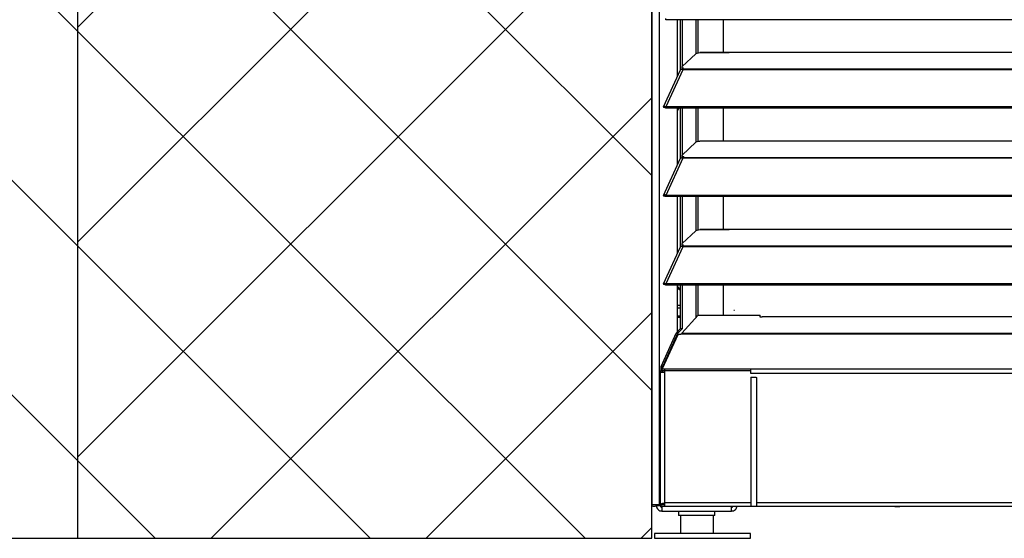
# Model space of a CAD drawing. Header units: millimetres. Extents: x 0 to 39025, y -31299 to 8400.
# Tile 361 of 382: x 15092 to 15606, y 6012 to 6283. Entities that reach past the tile are written whole.
import ezdxf

# ---------------------------------------------------------------- set-up
doc = ezdxf.new("R2010")
doc.units = ezdxf.units.MM
doc.layers.add('ODMIKI funkcionalni', color=253, linetype='Continuous')
doc.layers.add('ODMIKI varnostni', color=252, linetype='Continuous')

# ---------------------------------------------------------------- blocks, each defined once
blk = doc.blocks.new('*U59')
at = {"lineweight": 25}
for p, q in [((51.71, 86.18), (51.71, 88.54)), ((14.9, 11.97), (14.9, 2.5)), ((31.9, 11.97), (31.9, 2.5))]:
    blk.add_line(p, q, dxfattribs=at)
blk.add_lwpolyline([(1.4, 0), (51.4, 0), (51.4, 2.5), (1.4, 2.5)], close=True, dxfattribs=at)
for points in [[(0, 17.6), (0, 17.6), (0, 1242.58), (0, 1242.58)], [(3.9, 17.6), (3.9, 17.6), (3.9, 1243.27), (3.9, 1243.27)], [(0, 531.77), (0, 531.77), (0, 17.6), (0, 17.6)], [(7.19, 271.03), (7.19, 271.03), (7.21, 271.02), (7.21, 271.02)], [(7.21, 271.02), (7.21, 271.02), (7.21, 271.68), (7.21, 271.68)], [(965.3, 271.02), (965.3, 271.02), (7.21, 271.02), (7.21, 271.02)], [(13.29, 241.25), (13.29, 241.25), (13.29, 271.02), (13.29, 271.02)], [(14.97, 244.85), (14.97, 244.85), (14.97, 271.02), (14.97, 271.02)], [(15.92, 246.57), (15.92, 246.57), (15.92, 271.02), (15.92, 271.02)], [(23.02, 253.3), (23.02, 253.3), (23.02, 271.02), (23.02, 271.02)], [(23.96, 271.02), (23.96, 271.02), (23.96, 253.65), (23.96, 253.65)], [(37.31, 253.88), (37.31, 253.88), (37.31, 271.02), (37.31, 271.02)], [(22.84, 253.18), (22.84, 253.18), (15.84, 246.5), (15.84, 246.5)], [(42, 253.8), (42, 253.8), (25, 253.8), (25, 253.8)], [(25.24, 253.88), (25.24, 253.88), (40.34, 253.88), (40.34, 253.88)], [(310, 253.8), (310, 253.8), (42, 253.8), (42, 253.8)], [(6.04, 225.46), (6.04, 225.46), (14.94, 244.86), (14.94, 244.86)], [(16.11, 244.87), (16.11, 244.87), (7.19, 225.44), (7.19, 225.44)], [(15.61, 245.04), (15.61, 245.04), (15.78, 245.22), (15.78, 245.22)], [(15.7, 245.45), (15.7, 245.45), (15.7, 246.21), (15.7, 246.21)], [(16.67, 244.87), (16.67, 244.87), (16.11, 244.87), (16.11, 244.87)], [(16.11, 244.87), (16.11, 244.87), (16.11, 244.87), (16.11, 244.87)], [(16.11, 244.87), (16.11, 244.87), (16.11, 244.87), (16.11, 244.87)], [(16.19, 244.87), (16.19, 244.87), (16.23, 244.92), (16.23, 244.92)], [(16.67, 245.53), (16.67, 245.53), (16.67, 245.09), (16.67, 245.09)], [(965.3, 245.09), (965.3, 245.09), (16.67, 245.09), (16.67, 245.09)], [(965.3, 244.87), (965.3, 244.87), (16.67, 244.87), (16.67, 244.87)], [(6.87, 225.07), (6.87, 225.07), (6.11, 225.07), (6.11, 225.07)], [(6.81, 225.1), (6.81, 225.1), (6.87, 225.07), (6.87, 225.07)], [(7.19, 224.79), (7.19, 224.79), (7.19, 225.44), (7.19, 225.44)], [(7.19, 225.44), (7.19, 225.44), (7.21, 225.44), (7.21, 225.44)], [(7.19, 224.79), (7.19, 224.79), (7.21, 224.79), (7.21, 224.79)], [(7.21, 224.79), (7.21, 224.79), (7.21, 225.44), (7.21, 225.44)], [(965.3, 225.44), (965.3, 225.44), (7.21, 225.44), (7.21, 225.44)], [(965.3, 224.79), (965.3, 224.79), (7.21, 224.79), (7.21, 224.79)], [(13.29, 195.02), (13.29, 195.02), (13.29, 224.79), (13.29, 224.79)], [(14.97, 198.61), (14.97, 198.61), (14.97, 224.79), (14.97, 224.79)], [(15.92, 200.34), (15.92, 200.34), (15.92, 224.79), (15.92, 224.79)], [(23.02, 207.06), (23.02, 207.06), (23.02, 224.79), (23.02, 224.79)], [(23.96, 224.79), (23.96, 224.79), (23.96, 207.41), (23.96, 207.41)], [(37.31, 207.64), (37.31, 207.64), (37.31, 224.79), (37.31, 224.79)], [(22.84, 206.95), (22.84, 206.95), (15.84, 200.26), (15.84, 200.26)], [(42, 207.56), (42, 207.56), (25, 207.56), (25, 207.56)], [(25.24, 207.64), (25.24, 207.64), (40.34, 207.64), (40.34, 207.64)], [(310, 207.56), (310, 207.56), (42, 207.56), (42, 207.56)], [(6.04, 179.23), (6.04, 179.23), (14.94, 198.62), (14.94, 198.62)], [(16.11, 198.64), (16.11, 198.64), (7.19, 179.21), (7.19, 179.21)], [(15.61, 198.81), (15.61, 198.81), (15.78, 198.98), (15.78, 198.98)], [(15.7, 199.21), (15.7, 199.21), (15.7, 199.98), (15.7, 199.98)], [(16.67, 198.64), (16.67, 198.64), (16.11, 198.64), (16.11, 198.64)], [(16.11, 198.64), (16.11, 198.64), (16.11, 198.64), (16.11, 198.64)], [(16.11, 198.64), (16.11, 198.64), (16.11, 198.64), (16.11, 198.64)], [(16.19, 198.64), (16.19, 198.64), (16.23, 198.68), (16.23, 198.68)], [(16.67, 199.29), (16.67, 199.29), (16.67, 198.86), (16.67, 198.86)], [(965.3, 198.86), (965.3, 198.86), (16.67, 198.86), (16.67, 198.86)], [(965.3, 198.64), (965.3, 198.64), (16.67, 198.64), (16.67, 198.64)], [(6.87, 178.84), (6.87, 178.84), (6.11, 178.84), (6.11, 178.84)], [(6.81, 178.86), (6.81, 178.86), (6.87, 178.84), (6.87, 178.84)], [(7.19, 179.21), (7.19, 179.21), (7.21, 179.2), (7.21, 179.2)], [(7.19, 178.55), (7.19, 178.55), (7.19, 179.21), (7.19, 179.21)], [(7.19, 178.55), (7.19, 178.55), (7.21, 178.55), (7.21, 178.55)], [(965.3, 179.2), (965.3, 179.2), (7.21, 179.2), (7.21, 179.2)], [(7.21, 178.55), (7.21, 178.55), (7.21, 179.2), (7.21, 179.2)], [(965.3, 178.55), (965.3, 178.55), (7.21, 178.55), (7.21, 178.55)], [(13.29, 148.78), (13.29, 148.78), (13.29, 178.55), (13.29, 178.55)], [(14.97, 152.38), (14.97, 152.38), (14.97, 178.55), (14.97, 178.55)], [(15.92, 154.11), (15.92, 154.11), (15.92, 178.55), (15.92, 178.55)], [(23.02, 160.83), (23.02, 160.83), (23.02, 178.55), (23.02, 178.55)], [(23.96, 178.55), (23.96, 178.55), (23.96, 161.18), (23.96, 161.18)], [(37.31, 161.41), (37.31, 161.41), (37.31, 178.55), (37.31, 178.55)], [(22.84, 160.71), (22.84, 160.71), (15.84, 154.03), (15.84, 154.03)], [(42, 161.33), (42, 161.33), (25, 161.33), (25, 161.33)], [(25.24, 161.41), (25.24, 161.41), (40.34, 161.41), (40.34, 161.41)], [(310, 161.33), (310, 161.33), (42, 161.33), (42, 161.33)], [(6.04, 133), (6.04, 133), (14.94, 152.38), (14.94, 152.38)], [(16.11, 152.4), (16.11, 152.4), (7.19, 132.97), (7.19, 132.97)], [(15.61, 152.58), (15.61, 152.58), (15.78, 152.75), (15.78, 152.75)], [(15.7, 152.97), (15.7, 152.97), (15.7, 153.74), (15.7, 153.74)], [(16.11, 152.41), (16.11, 152.41), (16.11, 152.4), (16.11, 152.4)], [(16.11, 152.4), (16.11, 152.4), (16.11, 152.41), (16.11, 152.41)], [(16.67, 152.4), (16.67, 152.4), (16.11, 152.4), (16.11, 152.4)], [(16.19, 152.4), (16.19, 152.4), (16.23, 152.44), (16.23, 152.44)], [(16.67, 153.05), (16.67, 153.05), (16.67, 152.62), (16.67, 152.62)], [(965.3, 152.62), (965.3, 152.62), (16.67, 152.62), (16.67, 152.62)], [(965.3, 152.4), (965.3, 152.4), (16.67, 152.4), (16.67, 152.4)], [(6.87, 132.61), (6.87, 132.61), (6.11, 132.61), (6.11, 132.61)], [(6.81, 132.63), (6.81, 132.63), (6.87, 132.61), (6.87, 132.61)], [(7.19, 132.97), (7.19, 132.97), (7.21, 132.97), (7.21, 132.97)], [(7.19, 132.32), (7.19, 132.32), (7.19, 132.97), (7.19, 132.97)], [(7.19, 132.32), (7.19, 132.32), (7.21, 132.31), (7.21, 132.31)], [(965.3, 132.97), (965.3, 132.97), (7.21, 132.97), (7.21, 132.97)], [(7.21, 132.31), (7.21, 132.31), (7.21, 132.97), (7.21, 132.97)], [(965.3, 132.31), (965.3, 132.31), (7.21, 132.31), (7.21, 132.31)], [(13.29, 107.86), (13.29, 107.86), (13.29, 132.31), (13.29, 132.31)], [(13.53, 131.92), (13.53, 131.92), (13.57, 132.31), (13.57, 132.31)], [(14.97, 109.58), (14.97, 109.58), (14.97, 132.31), (14.97, 132.31)], [(15.92, 109.58), (15.92, 109.58), (15.92, 132.31), (15.92, 132.31)], [(23.02, 116.15), (23.02, 116.15), (23.02, 132.31), (23.02, 132.31)], [(23.96, 132.31), (23.96, 132.31), (23.96, 116.49), (23.96, 116.49)], [(37.31, 116.66), (37.31, 116.66), (37.31, 132.31), (37.31, 132.31)], [(13.29, 121.88), (13.29, 121.88), (14.97, 121.88), (14.97, 121.88)], [(13.29, 120.47), (13.29, 120.47), (14.97, 120.47), (14.97, 120.47)], [(43.19, 119.09), (43.19, 119.09), (42.82, 119.07), (42.82, 119.07)], [(43.19, 119.07), (43.19, 119.07), (43.19, 119.09), (43.19, 119.09)], [(13.29, 116.23), (13.29, 116.23), (14.97, 116.23), (14.97, 116.23)], [(13.29, 115.63), (13.29, 115.63), (14.97, 115.63), (14.97, 115.63)], [(24.11, 116.66), (24.11, 116.66), (15.61, 107.2), (15.61, 107.2)], [(23.02, 115.44), (23.02, 115.44), (23.02, 116.15), (23.02, 116.15)], [(23.02, 115.63), (23.02, 115.63), (23.19, 115.63), (23.19, 115.63)], [(24.11, 116.66), (24.11, 116.66), (56.51, 116.66), (56.51, 116.66)], [(56.51, 115.59), (56.51, 115.59), (56.51, 116.66), (56.51, 116.66)], [(57.51, 115.59), (57.51, 115.59), (56.51, 115.59), (56.51, 115.59)], [(57.51, 116), (57.51, 116), (872.89, 116), (872.89, 116)], [(57.51, 115.9), (57.51, 115.9), (872.89, 115.9), (872.89, 115.9)], [(57.51, 115.9), (57.51, 115.9), (57.51, 115.59), (57.51, 115.59)], [(12.64, 107.2), (12.64, 107.2), (14.97, 109.58), (14.97, 109.58)], [(13.58, 107.2), (13.58, 107.2), (15.92, 109.58), (15.92, 109.58)], [(14.97, 109.58), (14.97, 109.58), (15.92, 109.58), (15.92, 109.58)], [(4.76, 89.83), (4.76, 89.83), (12.64, 107.2), (12.64, 107.2)], [(13.5, 106.32), (13.5, 106.32), (5.39, 88.54), (5.39, 88.54)], [(5.71, 89.83), (5.71, 89.83), (13.58, 107.2), (13.58, 107.2)], [(12.64, 107.2), (12.64, 107.2), (13.58, 107.2), (13.58, 107.2)], [(15.57, 106.64), (15.57, 106.64), (15.07, 106.64), (15.07, 106.64)], [(15.61, 107.2), (15.61, 107.2), (15.57, 106.93), (15.57, 106.93)], [(15.57, 106.93), (15.57, 106.93), (15.57, 106.64), (15.57, 106.64)], [(15.57, 106.93), (15.57, 106.93), (965.3, 106.93), (965.3, 106.93)], [(15.61, 107.2), (15.61, 107.2), (965.3, 107.2), (965.3, 107.2)], [(4.52, 17.65), (4.52, 17.65), (4.52, 87.61), (4.52, 87.61)], [(4.52, 17.65), (4.52, 17.65), (4.52, 87.61), (4.52, 87.61)], [(4.62, 89), (4.62, 89), (5.57, 89), (5.57, 89)], [(4.62, 89), (4.62, 89), (4.62, 87.82), (4.62, 87.82)], [(5.39, 87.82), (5.39, 87.82), (4.62, 87.82), (4.62, 87.82)], [(5.71, 89.83), (5.71, 89.83), (4.76, 89.83), (4.76, 89.83)], [(5.39, 88.54), (5.39, 88.54), (6.66, 88.54), (6.66, 88.54)], [(5.39, 87.72), (5.39, 87.72), (5.39, 88.54), (5.39, 88.54)], [(5.39, 87.72), (5.39, 87.72), (51.71, 87.72), (51.71, 87.72)], [(5.57, 89), (5.57, 89), (5.57, 88.94), (5.57, 88.94)], [(5.57, 87.72), (5.57, 87.72), (5.57, 87.17), (5.57, 87.17)], [(6.66, 88.54), (6.66, 88.54), (957.49, 88.54), (957.49, 88.54)], [(6.52, 86.9), (6.52, 86.9), (6.52, 18.56), (6.52, 18.56)], [(192.51, 86.18), (192.51, 86.18), (51.71, 86.18), (51.71, 86.18)], [(51.71, 84.23), (51.71, 84.23), (51.71, 42.38), (51.71, 42.38)], [(54.51, 84.08), (54.51, 84.08), (54.51, 66.5), (54.51, 66.5)], [(54.51, 66.5), (54.51, 66.5), (54.51, 64.49), (54.51, 64.49)], [(54.51, 64.49), (54.51, 64.49), (54.51, 22.07), (54.51, 22.07)], [(51.71, 42.38), (51.71, 42.38), (51.71, 16.52), (51.71, 16.52)], [(54.51, 22.07), (54.51, 22.07), (54.51, 16.56), (54.51, 16.56)], [(2.4, 17.6), (2.4, 17.6), (2.4, 17.05), (2.4, 17.05)], [(4.4, 17.05), (4.4, 17.05), (2.4, 17.05), (2.4, 17.05)], [(3.9, 17.6), (3.9, 17.6), (4.45, 17.6), (4.45, 17.6)], [(4.4, 17.6), (4.4, 17.6), (4.4, 17.05), (4.4, 17.05)], [(4.52, 16.63), (4.52, 16.63), (4.62, 16.61), (4.62, 16.61)], [(5.57, 17.65), (5.57, 17.65), (4.62, 17.65), (4.62, 17.65)], [(6.52, 17.55), (6.52, 17.55), (4.62, 17.55), (4.62, 17.55)], [(4.62, 17.55), (4.62, 17.55), (4.62, 16.54), (4.62, 16.54)], [(6.52, 16.54), (6.52, 16.54), (4.62, 16.54), (4.62, 16.54)], [(5.2, 17.6), (5.2, 17.6), (5.2, 17.55), (5.2, 17.55)], [(5.57, 17.94), (5.57, 17.94), (5.57, 17.65), (5.57, 17.65)], [(5.57, 17.65), (5.57, 17.65), (6.52, 17.65), (6.52, 17.65)], [(5.74, 17.6), (5.74, 17.6), (6.52, 17.6), (6.52, 17.6)], [(41.6, 18.56), (19.19, 18.56), (6.52, 18.56), (6.52, 18.56)], [(957.49, 16.54), (957.49, 16.54), (6.52, 16.54), (6.52, 16.54)], [(51.71, 18.56), (48.17, 18.56), (44.8, 18.56), (41.6, 18.56)], [(957.49, 18.56), (957.49, 18.56), (253.93, 18.56), (54.51, 18.56)], [(126.9, 16.54), (126.9, 16.54), (129.4, 16.54), (129.4, 16.54)], [(184.7, 16.54), (184.7, 16.54), (129.4, 16.54), (129.4, 16.54)], [(5.2, 14.23), (5.2, 14.23), (41.6, 14.23), (41.6, 14.23)], [(5.2, 14.23), (5.2, 14.23), (41.6, 14.23), (41.6, 14.23)], [(13.9, 14.23), (13.9, 14.23), (13.9, 11.97), (13.9, 11.97)], [(32.9, 11.97), (32.9, 11.97), (32.9, 14.23), (32.9, 14.23)]]:
    blk.add_open_spline(points, degree=3, dxfattribs=at)
for points, knots in [([(22.84, 253.18), (22.84, 253.18), (23.16, 253.4), (23.16, 253.4), (23.16, 253.4), (23.66, 253.58), (23.66, 253.58), (23.66, 253.58), (24.29, 253.72), (24.29, 253.72), (24.29, 253.72), (25, 253.8), (25, 253.8)], [0, 0, 0, 0, 1, 1, 1, 2, 2, 2, 3, 3, 3, 4, 4, 4, 4]), ([(25.24, 253.86), (25.24, 253.86), (25.12, 253.86), (25.12, 253.86), (25.12, 253.86), (25.04, 253.82), (25.04, 253.82), (25.04, 253.82), (25, 253.8), (25, 253.8)], [0, 0, 0, 0, 1, 1, 1, 2, 2, 2, 3, 3, 3, 3]), ([(42, 253.8), (42, 253.8), (40.88, 253.85), (40.88, 253.85), (40.88, 253.85), (40.34, 253.86), (40.34, 253.86)], [0, 0, 0, 0, 1, 1, 1, 2, 2, 2, 2]), ([(14.96, 244.84), (14.96, 244.84), (15.05, 244.99), (15.05, 244.99), (15.05, 244.99), (15.38, 245.09), (15.38, 245.09), (15.38, 245.09), (15.83, 245), (15.83, 245), (15.83, 245), (16.11, 244.87), (16.11, 244.87)], [0, 0, 0, 0, 1, 1, 1, 2, 2, 2, 3, 3, 3, 4, 4, 4, 4]), ([(16.67, 245.53), (16.67, 245.53), (16.37, 245.62), (16.37, 245.62), (16.37, 245.62), (16.12, 245.73), (16.12, 245.73), (16.12, 245.73), (15.93, 245.84), (15.93, 245.84), (15.93, 245.84), (15.79, 245.97), (15.79, 245.97), (15.79, 245.97), (15.71, 246.11), (15.71, 246.11), (15.71, 246.11), (15.7, 246.23), (15.7, 246.23), (15.7, 246.23), (15.74, 246.37), (15.74, 246.37), (15.74, 246.37), (15.84, 246.5), (15.84, 246.5)], [0, 0, 0, 0, 1, 1, 1, 2, 2, 2, 3, 3, 3, 4, 4, 4, 5, 5, 5, 6, 6, 6, 7, 7, 7, 8, 8, 8, 8]), ([(15.7, 245.45), (15.7, 245.45), (15.71, 245.34), (15.71, 245.34), (15.71, 245.34), (15.79, 245.21), (15.79, 245.21), (15.79, 245.21), (15.93, 245.09), (15.93, 245.09), (15.93, 245.09), (16.12, 244.97), (16.12, 244.97), (16.12, 244.97), (16.33, 244.87), (16.33, 244.87)], [0, 0, 0, 0, 1, 1, 1, 2, 2, 2, 3, 3, 3, 4, 4, 4, 5, 5, 5, 5]), ([(16.67, 245.09), (16.67, 245.09), (16.67, 245.07), (16.67, 245.07), (16.67, 245.07), (16.67, 245.05), (16.67, 245.05), (16.67, 245.05), (16.67, 245.02), (16.67, 245.02), (16.67, 245.02), (16.67, 245), (16.67, 245), (16.67, 245), (16.67, 244.97), (16.67, 244.97), (16.67, 244.97), (16.67, 244.94), (16.67, 244.94), (16.67, 244.94), (16.67, 244.91), (16.67, 244.91), (16.67, 244.91), (16.67, 244.87), (16.67, 244.87)], [0, 0, 0, 0, 1, 1, 1, 2, 2, 2, 3, 3, 3, 4, 4, 4, 5, 5, 5, 6, 6, 6, 7, 7, 7, 8, 8, 8, 8]), ([(7.19, 225.44), (7.19, 225.44), (6.7, 225.65), (6.7, 225.65), (6.7, 225.65), (6.29, 225.65), (6.29, 225.65), (6.29, 225.65), (6.05, 225.49), (6.05, 225.49), (6.05, 225.49), (6.03, 225.22), (6.03, 225.22), (6.03, 225.22), (6.11, 225.07), (6.11, 225.07)], [0, 0, 0, 0, 1, 1, 1, 2, 2, 2, 3, 3, 3, 4, 4, 4, 5, 5, 5, 5]), ([(7.19, 224.79), (7.19, 224.79), (6.94, 225.04), (6.94, 225.04), (6.94, 225.04), (6.78, 225.13), (6.78, 225.13), (6.78, 225.13), (6.79, 225.12), (6.79, 225.12)], [0, 0, 0, 0, 1, 1, 1, 2, 2, 2, 3, 3, 3, 3]), ([(13.91, 224.79), (13.91, 224.79), (13.81, 224.56), (13.81, 224.56), (13.81, 224.56), (13.29, 223.66), (13.29, 223.66)], [0, 0, 0, 0, 1, 1, 1, 2, 2, 2, 2]), ([(22.84, 206.95), (22.84, 206.95), (23.16, 207.16), (23.16, 207.16), (23.16, 207.16), (23.66, 207.34), (23.66, 207.34), (23.66, 207.34), (24.29, 207.49), (24.29, 207.49), (24.29, 207.49), (25, 207.56), (25, 207.56)], [0, 0, 0, 0, 1, 1, 1, 2, 2, 2, 3, 3, 3, 4, 4, 4, 4]), ([(25.24, 207.62), (25.24, 207.62), (25.12, 207.63), (25.12, 207.63), (25.12, 207.63), (25.04, 207.59), (25.04, 207.59), (25.04, 207.59), (25, 207.56), (25, 207.56)], [0, 0, 0, 0, 1, 1, 1, 2, 2, 2, 3, 3, 3, 3]), ([(42, 207.56), (42, 207.56), (40.88, 207.62), (40.88, 207.62), (40.88, 207.62), (40.34, 207.62), (40.34, 207.62)], [0, 0, 0, 0, 1, 1, 1, 2, 2, 2, 2]), ([(14.96, 198.61), (14.96, 198.61), (15.05, 198.75), (15.05, 198.75), (15.05, 198.75), (15.38, 198.85), (15.38, 198.85), (15.38, 198.85), (15.83, 198.77), (15.83, 198.77), (15.83, 198.77), (16.11, 198.64), (16.11, 198.64)], [0, 0, 0, 0, 1, 1, 1, 2, 2, 2, 3, 3, 3, 4, 4, 4, 4]), ([(16.67, 199.29), (16.67, 199.29), (16.37, 199.39), (16.37, 199.39), (16.37, 199.39), (16.12, 199.49), (16.12, 199.49), (16.12, 199.49), (15.93, 199.61), (15.93, 199.61), (15.93, 199.61), (15.79, 199.73), (15.79, 199.73), (15.79, 199.73), (15.71, 199.87), (15.71, 199.87), (15.71, 199.87), (15.7, 200), (15.7, 200), (15.7, 200), (15.74, 200.13), (15.74, 200.13), (15.74, 200.13), (15.84, 200.26), (15.84, 200.26)], [0, 0, 0, 0, 1, 1, 1, 2, 2, 2, 3, 3, 3, 4, 4, 4, 5, 5, 5, 6, 6, 6, 7, 7, 7, 8, 8, 8, 8]), ([(15.7, 199.21), (15.7, 199.21), (15.71, 199.1), (15.71, 199.1), (15.71, 199.1), (15.79, 198.98), (15.79, 198.98), (15.79, 198.98), (15.93, 198.85), (15.93, 198.85), (15.93, 198.85), (16.12, 198.73), (16.12, 198.73), (16.12, 198.73), (16.33, 198.64), (16.33, 198.64)], [0, 0, 0, 0, 1, 1, 1, 2, 2, 2, 3, 3, 3, 4, 4, 4, 5, 5, 5, 5]), ([(16.67, 198.86), (16.67, 198.86), (16.67, 198.83), (16.67, 198.83), (16.67, 198.83), (16.67, 198.81), (16.67, 198.81), (16.67, 198.81), (16.67, 198.79), (16.67, 198.79), (16.67, 198.79), (16.67, 198.76), (16.67, 198.76), (16.67, 198.76), (16.67, 198.73), (16.67, 198.73), (16.67, 198.73), (16.67, 198.71), (16.67, 198.71), (16.67, 198.71), (16.67, 198.67), (16.67, 198.67), (16.67, 198.67), (16.67, 198.64), (16.67, 198.64)], [0, 0, 0, 0, 1, 1, 1, 2, 2, 2, 3, 3, 3, 4, 4, 4, 5, 5, 5, 6, 6, 6, 7, 7, 7, 8, 8, 8, 8]), ([(7.19, 179.21), (7.19, 179.21), (6.7, 179.42), (6.7, 179.42), (6.7, 179.42), (6.29, 179.42), (6.29, 179.42), (6.29, 179.42), (6.05, 179.25), (6.05, 179.25), (6.05, 179.25), (6.03, 178.98), (6.03, 178.98), (6.03, 178.98), (6.11, 178.84), (6.11, 178.84)], [0, 0, 0, 0, 1, 1, 1, 2, 2, 2, 3, 3, 3, 4, 4, 4, 5, 5, 5, 5]), ([(7.19, 178.55), (7.19, 178.55), (6.94, 178.81), (6.94, 178.81), (6.94, 178.81), (6.78, 178.89), (6.78, 178.89), (6.78, 178.89), (6.79, 178.89), (6.79, 178.89)], [0, 0, 0, 0, 1, 1, 1, 2, 2, 2, 3, 3, 3, 3]), ([(22.84, 160.71), (22.84, 160.71), (23.16, 160.93), (23.16, 160.93), (23.16, 160.93), (23.66, 161.11), (23.66, 161.11), (23.66, 161.11), (24.29, 161.25), (24.29, 161.25), (24.29, 161.25), (25, 161.33), (25, 161.33)], [0, 0, 0, 0, 1, 1, 1, 2, 2, 2, 3, 3, 3, 4, 4, 4, 4]), ([(25.24, 161.38), (25.24, 161.38), (25.12, 161.39), (25.12, 161.39), (25.12, 161.39), (25.04, 161.35), (25.04, 161.35), (25.04, 161.35), (25, 161.33), (25, 161.33)], [0, 0, 0, 0, 1, 1, 1, 2, 2, 2, 3, 3, 3, 3]), ([(42, 161.33), (42, 161.33), (40.88, 161.38), (40.88, 161.38), (40.88, 161.38), (40.34, 161.38), (40.34, 161.38)], [0, 0, 0, 0, 1, 1, 1, 2, 2, 2, 2]), ([(14.96, 152.37), (14.96, 152.37), (15.05, 152.52), (15.05, 152.52), (15.05, 152.52), (15.38, 152.61), (15.38, 152.61), (15.38, 152.61), (15.83, 152.53), (15.83, 152.53), (15.83, 152.53), (16.11, 152.41), (16.11, 152.41)], [0, 0, 0, 0, 1, 1, 1, 2, 2, 2, 3, 3, 3, 4, 4, 4, 4]), ([(16.67, 153.05), (16.67, 153.05), (16.37, 153.15), (16.37, 153.15), (16.37, 153.15), (16.12, 153.26), (16.12, 153.26), (16.12, 153.26), (15.93, 153.38), (15.93, 153.38), (15.93, 153.38), (15.79, 153.5), (15.79, 153.5), (15.79, 153.5), (15.71, 153.63), (15.71, 153.63), (15.71, 153.63), (15.7, 153.77), (15.7, 153.77), (15.7, 153.77), (15.74, 153.9), (15.74, 153.9), (15.74, 153.9), (15.84, 154.03), (15.84, 154.03)], [0, 0, 0, 0, 1, 1, 1, 2, 2, 2, 3, 3, 3, 4, 4, 4, 5, 5, 5, 6, 6, 6, 7, 7, 7, 8, 8, 8, 8]), ([(15.7, 152.97), (15.7, 152.97), (15.71, 152.87), (15.71, 152.87), (15.71, 152.87), (15.79, 152.74), (15.79, 152.74), (15.79, 152.74), (15.93, 152.61), (15.93, 152.61), (15.93, 152.61), (16.12, 152.5), (16.12, 152.5), (16.12, 152.5), (16.33, 152.4), (16.33, 152.4)], [0, 0, 0, 0, 1, 1, 1, 2, 2, 2, 3, 3, 3, 4, 4, 4, 5, 5, 5, 5]), ([(16.67, 152.62), (16.67, 152.62), (16.67, 152.6), (16.67, 152.6), (16.67, 152.6), (16.67, 152.58), (16.67, 152.58), (16.67, 152.58), (16.67, 152.55), (16.67, 152.55), (16.67, 152.55), (16.67, 152.53), (16.67, 152.53), (16.67, 152.53), (16.67, 152.5), (16.67, 152.5), (16.67, 152.5), (16.67, 152.47), (16.67, 152.47), (16.67, 152.47), (16.67, 152.43), (16.67, 152.43), (16.67, 152.43), (16.67, 152.4), (16.67, 152.4)], [0, 0, 0, 0, 1, 1, 1, 2, 2, 2, 3, 3, 3, 4, 4, 4, 5, 5, 5, 6, 6, 6, 7, 7, 7, 8, 8, 8, 8]), ([(7.19, 132.97), (7.19, 132.97), (6.7, 133.18), (6.7, 133.18), (6.7, 133.18), (6.29, 133.19), (6.29, 133.19), (6.29, 133.19), (6.05, 133.02), (6.05, 133.02), (6.05, 133.02), (6.03, 132.75), (6.03, 132.75), (6.03, 132.75), (6.11, 132.61), (6.11, 132.61)], [0, 0, 0, 0, 1, 1, 1, 2, 2, 2, 3, 3, 3, 4, 4, 4, 5, 5, 5, 5]), ([(7.19, 132.32), (7.19, 132.32), (6.94, 132.58), (6.94, 132.58), (6.94, 132.58), (6.78, 132.66), (6.78, 132.66), (6.78, 132.66), (6.79, 132.65), (6.79, 132.65)], [0, 0, 0, 0, 1, 1, 1, 2, 2, 2, 3, 3, 3, 3]), ([(14.97, 129.68), (14.97, 129.68), (14.37, 129.84), (14.37, 129.84), (14.37, 129.84), (13.64, 130.33), (13.64, 130.33), (13.64, 130.33), (13.29, 130.79), (13.29, 130.79)], [0, 0, 0, 0, 1, 1, 1, 2, 2, 2, 3, 3, 3, 3]), ([(14.97, 130.24), (14.97, 130.24), (14.58, 130.35), (14.58, 130.35), (14.58, 130.35), (14.03, 130.72), (14.03, 130.72), (14.03, 130.72), (13.66, 131.27), (13.66, 131.27), (13.66, 131.27), (13.53, 131.92), (13.53, 131.92)], [0, 0, 0, 0, 1, 1, 1, 2, 2, 2, 3, 3, 3, 4, 4, 4, 4]), ([(23.66, 116.15), (23.66, 116.15), (23.66, 116.15), (23.66, 116.15), (23.66, 116.15), (23.51, 116.15), (23.51, 116.15), (23.51, 116.15), (23.38, 116.15), (23.38, 116.15), (23.38, 116.15), (23.26, 116.15), (23.26, 116.15), (23.26, 116.15), (23.16, 116.15), (23.16, 116.15), (23.16, 116.15), (23.07, 116.15), (23.07, 116.15), (23.07, 116.15), (23.02, 116.15), (23.02, 116.15)], [0, 0, 0, 0, 1, 1, 1, 2, 2, 2, 3, 3, 3, 4, 4, 4, 5, 5, 5, 6, 6, 6, 7, 7, 7, 7]), ([(57.51, 116), (57.51, 116), (57.51, 116), (57.51, 116), (57.51, 116), (57.51, 115.9), (57.51, 115.9)], [0, 0, 0, 0, 1, 1, 1, 2, 2, 2, 2]), ([(13.5, 106.32), (13.5, 106.32), (13.59, 106.46), (13.59, 106.46), (13.59, 106.46), (13.73, 106.57), (13.73, 106.57), (13.73, 106.57), (13.92, 106.66), (13.92, 106.66), (13.92, 106.66), (14.14, 106.73), (14.14, 106.73), (14.14, 106.73), (14.38, 106.76), (14.38, 106.76), (14.38, 106.76), (14.63, 106.75), (14.63, 106.75), (14.63, 106.75), (14.86, 106.71), (14.86, 106.71), (14.86, 106.71), (15.07, 106.64), (15.07, 106.64)], [0, 0, 0, 0, 1, 1, 1, 2, 2, 2, 3, 3, 3, 4, 4, 4, 5, 5, 5, 6, 6, 6, 7, 7, 7, 8, 8, 8, 8]), ([(4.62, 87.82), (4.62, 87.82), (4.57, 87.75), (4.57, 87.75), (4.57, 87.75), (4.53, 87.68), (4.53, 87.68), (4.53, 87.68), (4.52, 87.61), (4.52, 87.61)], [0, 0, 0, 0, 1, 1, 1, 2, 2, 2, 3, 3, 3, 3]), ([(4.52, 87.61), (4.52, 87.61), (4.55, 87.36), (4.55, 87.36), (4.55, 87.36), (4.64, 87.13), (4.64, 87.13), (4.64, 87.13), (4.79, 86.9), (4.79, 86.9)], [0, 0, 0, 0, 1, 1, 1, 2, 2, 2, 3, 3, 3, 3]), ([(4.52, 87.61), (4.52, 87.61), (4.9, 87.61), (4.9, 87.61), (4.9, 87.61), (5.21, 87.61), (5.21, 87.61), (5.21, 87.61), (5.52, 87.61), (5.52, 87.61)], [0, 0, 0, 0, 1, 1, 1, 2, 2, 2, 3, 3, 3, 3]), ([(4.76, 89.83), (4.76, 89.83), (4.73, 89.76), (4.73, 89.76), (4.73, 89.76), (4.7, 89.67), (4.7, 89.67), (4.7, 89.67), (4.68, 89.57), (4.68, 89.57), (4.68, 89.57), (4.66, 89.47), (4.66, 89.47), (4.66, 89.47), (4.64, 89.36), (4.64, 89.36), (4.64, 89.36), (4.63, 89.24), (4.63, 89.24), (4.63, 89.24), (4.62, 89.12), (4.62, 89.12), (4.62, 89.12), (4.62, 89), (4.62, 89)], [0, 0, 0, 0, 1, 1, 1, 2, 2, 2, 3, 3, 3, 4, 4, 4, 5, 5, 5, 6, 6, 6, 7, 7, 7, 8, 8, 8, 8]), ([(5.53, 87.72), (5.53, 87.72), (5.52, 87.68), (5.52, 87.68), (5.52, 87.68), (5.52, 87.61), (5.52, 87.61)], [0, 0, 0, 0, 1, 1, 1, 2, 2, 2, 2]), ([(5.52, 87.61), (5.52, 87.61), (5.54, 87.36), (5.54, 87.36), (5.54, 87.36), (5.58, 87.13), (5.58, 87.13), (5.58, 87.13), (5.66, 86.9), (5.66, 86.9)], [0, 0, 0, 0, 1, 1, 1, 2, 2, 2, 3, 3, 3, 3]), ([(5.57, 89), (5.57, 89), (5.57, 89.12), (5.57, 89.12), (5.57, 89.12), (5.58, 89.24), (5.58, 89.24), (5.58, 89.24), (5.59, 89.36), (5.59, 89.36), (5.59, 89.36), (5.61, 89.47), (5.61, 89.47), (5.61, 89.47), (5.62, 89.57), (5.62, 89.57), (5.62, 89.57), (5.65, 89.67), (5.65, 89.67), (5.65, 89.67), (5.68, 89.76), (5.68, 89.76), (5.68, 89.76), (5.71, 89.83), (5.71, 89.83)], [0, 0, 0, 0, 1, 1, 1, 2, 2, 2, 3, 3, 3, 4, 4, 4, 5, 5, 5, 6, 6, 6, 7, 7, 7, 8, 8, 8, 8]), ([(6.66, 88.54), (6.66, 88.54), (6.63, 88.22), (6.63, 88.22), (6.63, 88.22), (6.59, 87.82), (6.59, 87.82), (6.59, 87.82), (6.55, 87.37), (6.55, 87.37), (6.55, 87.37), (6.52, 86.9), (6.52, 86.9)], [0, 0, 0, 0, 1, 1, 1, 2, 2, 2, 3, 3, 3, 4, 4, 4, 4]), ([(4.79, 86.9), (4.79, 86.9), (4.93, 86.9), (4.93, 86.9), (4.93, 86.9), (5.11, 86.9), (5.11, 86.9), (5.11, 86.9), (5.31, 86.9), (5.31, 86.9), (5.31, 86.9), (5.52, 86.9), (5.52, 86.9), (5.52, 86.9), (5.76, 86.9), (5.76, 86.9), (5.76, 86.9), (6, 86.9), (6, 86.9), (6, 86.9), (6.26, 86.9), (6.26, 86.9), (6.26, 86.9), (6.52, 86.9), (6.52, 86.9)], [0, 0, 0, 0, 1, 1, 1, 2, 2, 2, 3, 3, 3, 4, 4, 4, 5, 5, 5, 6, 6, 6, 7, 7, 7, 8, 8, 8, 8]), ([(51.71, 84.23), (51.71, 84.23), (52.19, 84.23), (52.19, 84.23), (52.19, 84.23), (52.67, 84.22), (52.67, 84.22), (52.67, 84.22), (53.11, 84.2), (53.11, 84.2), (53.11, 84.2), (53.51, 84.19), (53.51, 84.19), (53.51, 84.19), (53.85, 84.18), (53.85, 84.18), (53.85, 84.18), (54.13, 84.16), (54.13, 84.16), (54.13, 84.16), (54.34, 84.13), (54.34, 84.13), (54.34, 84.13), (54.46, 84.11), (54.46, 84.11), (54.46, 84.11), (54.51, 84.08), (54.51, 84.08)], [0, 0, 0, 0, 1, 1, 1, 2, 2, 2, 3, 3, 3, 4, 4, 4, 5, 5, 5, 6, 6, 6, 7, 7, 7, 8, 8, 8, 9, 9, 9, 9]), ([(0, 17.6), (0, 17.6), (0.12, 17.6), (0.12, 17.6), (0.12, 17.6), (0.48, 17.6), (0.48, 17.6), (0.48, 17.6), (1.02, 17.6), (1.02, 17.6), (1.02, 17.6), (1.69, 17.6), (1.69, 17.6), (1.69, 17.6), (2.39, 17.6), (2.39, 17.6), (2.39, 17.6), (3.04, 17.6), (3.04, 17.6), (3.04, 17.6), (3.57, 17.6), (3.57, 17.6), (3.57, 17.6), (3.9, 17.6), (3.9, 17.6)], [0, 0, 0, 0, 1, 1, 1, 2, 2, 2, 3, 3, 3, 4, 4, 4, 5, 5, 5, 6, 6, 6, 7, 7, 7, 8, 8, 8, 8]), ([(2.1, 17.6), (2.1, 17.6), (2.02, 17.2), (2.02, 17.2), (2.02, 17.2), (1.79, 16.86), (1.79, 16.86), (1.79, 16.86), (1.45, 16.62), (1.45, 16.62), (1.45, 16.62), (1.05, 16.54), (1.05, 16.54), (1.05, 16.54), (0.65, 16.62), (0.65, 16.62), (0.65, 16.62), (0.3, 16.86), (0.3, 16.86), (0.3, 16.86), (0.08, 17.2), (0.08, 17.2), (0.08, 17.2), (0, 17.6), (0, 17.6)], [0, 0, 0, 0, 1, 1, 1, 2, 2, 2, 3, 3, 3, 4, 4, 4, 5, 5, 5, 6, 6, 6, 7, 7, 7, 8, 8, 8, 8]), ([(1.1, 17.6), (1.1, 17.6), (1.09, 17.58), (1.09, 17.58), (1.09, 17.58), (1.09, 17.56), (1.09, 17.56), (1.09, 17.56), (1.07, 17.55), (1.07, 17.55), (1.07, 17.55), (1.05, 17.55), (1.05, 17.55), (1.05, 17.55), (1.03, 17.55), (1.03, 17.55), (1.03, 17.55), (1.02, 17.56), (1.02, 17.56), (1.02, 17.56), (1, 17.58), (1, 17.58), (1, 17.58), (1, 17.6), (1, 17.6)], [0, 0, 0, 0, 1, 1, 1, 2, 2, 2, 3, 3, 3, 4, 4, 4, 5, 5, 5, 6, 6, 6, 7, 7, 7, 8, 8, 8, 8]), ([(2.4, 17.05), (2.4, 17.05), (2.46, 16.5), (2.46, 16.5), (2.46, 16.5), (2.61, 15.97), (2.61, 15.97), (2.61, 15.97), (2.87, 15.49), (2.87, 15.49), (2.87, 15.49), (3.22, 15.05), (3.22, 15.05), (3.22, 15.05), (3.64, 14.71), (3.64, 14.71), (3.64, 14.71), (4.13, 14.44), (4.13, 14.44), (4.13, 14.44), (4.65, 14.29), (4.65, 14.29), (4.65, 14.29), (5.2, 14.23), (5.2, 14.23)], [0, 0, 0, 0, 1, 1, 1, 2, 2, 2, 3, 3, 3, 4, 4, 4, 5, 5, 5, 6, 6, 6, 7, 7, 7, 8, 8, 8, 8]), ([(4.4, 17.05), (4.4, 17.05), (4.42, 16.89), (4.42, 16.89), (4.42, 16.89), (4.46, 16.74), (4.46, 16.74), (4.46, 16.74), (4.54, 16.6), (4.54, 16.6), (4.54, 16.6), (4.64, 16.48), (4.64, 16.48), (4.64, 16.48), (4.76, 16.38), (4.76, 16.38), (4.76, 16.38), (4.89, 16.3), (4.89, 16.3), (4.89, 16.3), (5.04, 16.26), (5.04, 16.26), (5.04, 16.26), (5.2, 16.25), (5.2, 16.25)], [0, 0, 0, 0, 1, 1, 1, 2, 2, 2, 3, 3, 3, 4, 4, 4, 5, 5, 5, 6, 6, 6, 7, 7, 7, 8, 8, 8, 8]), ([(4.62, 17.65), (4.62, 17.65), (4.53, 17.76), (4.53, 17.76), (4.53, 17.76), (4.54, 17.88), (4.54, 17.88), (4.54, 17.88), (4.67, 17.99), (4.67, 17.99), (4.67, 17.99), (4.9, 18.1), (4.9, 18.1), (4.9, 18.1), (5.22, 18.22), (5.22, 18.22), (5.22, 18.22), (5.62, 18.33), (5.62, 18.33), (5.62, 18.33), (6.05, 18.44), (6.05, 18.44), (6.05, 18.44), (6.52, 18.56), (6.52, 18.56)], [0, 0, 0, 0, 1, 1, 1, 2, 2, 2, 3, 3, 3, 4, 4, 4, 5, 5, 5, 6, 6, 6, 7, 7, 7, 8, 8, 8, 8]), ([(5.2, 16.54), (5.2, 16.54), (5.2, 16.5), (5.2, 16.5), (5.2, 16.5), (5.2, 15.97), (5.2, 15.97), (5.2, 15.97), (5.2, 15.49), (5.2, 15.49), (5.2, 15.49), (5.2, 15.05), (5.2, 15.05), (5.2, 15.05), (5.2, 14.71), (5.2, 14.71), (5.2, 14.71), (5.2, 14.44), (5.2, 14.44), (5.2, 14.44), (5.2, 14.29), (5.2, 14.29), (5.2, 14.29), (5.2, 14.23), (5.2, 14.23)], [0, 0, 0, 0, 1, 1, 1, 2, 2, 2, 3, 3, 3, 4, 4, 4, 5, 5, 5, 6, 6, 6, 7, 7, 7, 8, 8, 8, 8]), ([(5.57, 17.65), (5.57, 17.65), (5.52, 17.76), (5.52, 17.76), (5.52, 17.76), (5.53, 17.88), (5.53, 17.88), (5.53, 17.88), (5.6, 17.99), (5.6, 17.99), (5.6, 17.99), (5.71, 18.1), (5.71, 18.1), (5.71, 18.1), (5.87, 18.22), (5.87, 18.22), (5.87, 18.22), (6.07, 18.33), (6.07, 18.33), (6.07, 18.33), (6.29, 18.44), (6.29, 18.44), (6.29, 18.44), (6.52, 18.56), (6.52, 18.56)], [0, 0, 0, 0, 1, 1, 1, 2, 2, 2, 3, 3, 3, 4, 4, 4, 5, 5, 5, 6, 6, 6, 7, 7, 7, 8, 8, 8, 8]), ([(6.52, 18.56), (6.52, 18.56), (6.52, 18.16), (6.52, 18.16), (6.52, 18.16), (6.52, 17.78), (6.52, 17.78), (6.52, 17.78), (6.52, 17.44), (6.52, 17.44), (6.52, 17.44), (6.52, 17.13), (6.52, 17.13), (6.52, 17.13), (6.52, 16.88), (6.52, 16.88), (6.52, 16.88), (6.52, 16.7), (6.52, 16.7), (6.52, 16.7), (6.52, 16.59), (6.52, 16.59), (6.52, 16.59), (6.52, 16.54), (6.52, 16.54)], [0, 0, 0, 0, 1, 1, 1, 2, 2, 2, 3, 3, 3, 4, 4, 4, 5, 5, 5, 6, 6, 6, 7, 7, 7, 8, 8, 8, 8]), ([(41.6, 14.23), (41.6, 14.23), (41.6, 14.29), (41.6, 14.29), (41.6, 14.29), (41.6, 14.44), (41.6, 14.44), (41.6, 14.44), (41.6, 14.71), (41.6, 14.71), (41.6, 14.71), (41.6, 15.05), (41.6, 15.05), (41.6, 15.05), (41.6, 15.49), (41.6, 15.49), (41.6, 15.49), (41.6, 15.97), (41.6, 15.97), (41.6, 15.97), (41.6, 16.5), (41.6, 16.5), (41.6, 16.5), (41.6, 16.54), (41.6, 16.54)], [0, 0, 0, 0, 1, 1, 1, 2, 2, 2, 3, 3, 3, 4, 4, 4, 5, 5, 5, 6, 6, 6, 7, 7, 7, 8, 8, 8, 8]), ([(41.6, 16.25), (41.6, 16.25), (41.75, 16.26), (41.75, 16.26), (41.75, 16.26), (41.9, 16.3), (41.9, 16.3), (41.9, 16.3), (42.04, 16.38), (42.04, 16.38), (42.04, 16.38), (42.16, 16.48), (42.16, 16.48), (42.16, 16.48), (42.22, 16.54), (42.22, 16.54)], [0, 0, 0, 0, 1, 1, 1, 2, 2, 2, 3, 3, 3, 4, 4, 4, 5, 5, 5, 5]), ([(41.6, 14.23), (41.6, 14.23), (42.14, 14.29), (42.14, 14.29), (42.14, 14.29), (42.67, 14.44), (42.67, 14.44), (42.67, 14.44), (43.15, 14.71), (43.15, 14.71), (43.15, 14.71), (43.58, 15.05), (43.58, 15.05), (43.58, 15.05), (43.93, 15.49), (43.93, 15.49), (43.93, 15.49), (44.19, 15.97), (44.19, 15.97), (44.19, 15.97), (44.34, 16.5), (44.34, 16.5), (44.34, 16.5), (44.35, 16.54), (44.35, 16.54)], [0, 0, 0, 0, 1, 1, 1, 2, 2, 2, 3, 3, 3, 4, 4, 4, 5, 5, 5, 6, 6, 6, 7, 7, 7, 8, 8, 8, 8]), ([(32.9, 11.97), (32.9, 11.97), (32.72, 11.97), (32.72, 11.97), (32.72, 11.97), (32.17, 11.97), (32.17, 11.97), (32.17, 11.97), (31.3, 11.97), (31.3, 11.97), (31.3, 11.97), (30.12, 11.97), (30.12, 11.97), (30.12, 11.97), (28.68, 11.97), (28.68, 11.97), (28.68, 11.97), (27.04, 11.97), (27.04, 11.97), (27.04, 11.97), (25.25, 11.97), (25.25, 11.97), (25.25, 11.97), (23.4, 11.97), (23.4, 11.97), (23.4, 11.97), (21.55, 11.97), (21.55, 11.97), (21.55, 11.97), (19.76, 11.97), (19.76, 11.97), (19.76, 11.97), (18.12, 11.97), (18.12, 11.97), (18.12, 11.97), (16.68, 11.97), (16.68, 11.97), (16.68, 11.97), (15.5, 11.97), (15.5, 11.97), (15.5, 11.97), (14.63, 11.97), (14.63, 11.97), (14.63, 11.97), (14.08, 11.97), (14.08, 11.97), (14.08, 11.97), (13.9, 11.97), (13.9, 11.97)], [0, 0, 0, 0, 1, 1, 1, 2, 2, 2, 3, 3, 3, 4, 4, 4, 5, 5, 5, 6, 6, 6, 7, 7, 7, 8, 8, 8, 9, 9, 9, 10, 10, 10, 11, 11, 11, 12, 12, 12, 13, 13, 13, 14, 14, 14, 15, 15, 15, 16, 16, 16, 16])]:
    blk.add_open_spline(points, degree=3, knots=knots, dxfattribs=at)

msp = doc.modelspace()

# ---------------------------------------------------------------- hatches: boundary and pattern name
at = {"layer": 'ODMIKI funkcionalni'}
h = msp.add_hatch(dxfattribs=at)
h.set_pattern_fill('ANSI31', color=256, scale=25)
h.set_pattern_definition([(45, (-1299.93, -3070.55), (-56.1266, 56.1266), [])])
h.paths.add_polyline_path([(15421.96, 6012.43), (15421.96, 7268), (16571.96, 7268), (16571.96, 6012.43), (17171.96, 6012.43), (17171.96, 7768), (15121.96, 7768), (15121.96, 6012.43)])
at = {"layer": 'ODMIKI varnostni'}
h = msp.add_hatch(dxfattribs=at)
h.set_pattern_fill('ANSI31', color=256, scale=25, angle=90)
h.set_pattern_definition([(135, (11293.22, -2241.714), (-56.1266, -56.1266), [])])
h.paths.add_polyline_path([(15421.96, 6012.43), (15421.96, 7255.39), (14421.96, 6012.43)])

# ---------------------------------------------------------------- linework, layer by layer
at = {"layer": 'ODMIKI funkcionalni'}
msp.add_lwpolyline([(15421.96, 6012.43), (15421.96, 7268), (16571.96, 7268), (16571.96, 6012.43), (17171.96, 6012.43), (17171.96, 7768), (15121.96, 7768), (15121.96, 6012.43)], close=True, dxfattribs=at)
at = {"layer": 'ODMIKI varnostni'}
msp.add_lwpolyline([(15421.96, 6012.43), (15421.96, 7255.39), (14421.96, 6012.43)], close=True, dxfattribs=at)

# ---------------------------------------------------------------- block references
at = {"color": 1}
msp.add_blockref('*U59', (15421.96, 6012.43), dxfattribs=at)

doc.saveas('drawing.dxf')
